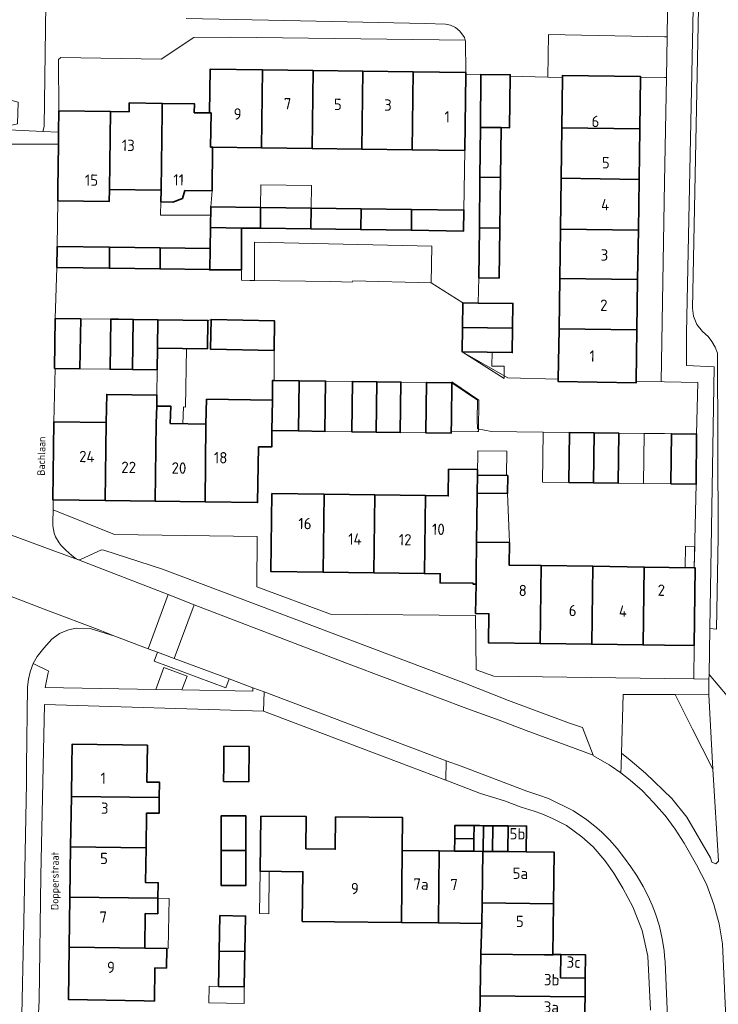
# Model space of a CAD drawing. Header units: metres. Extents: x 149984 to 156489, y 469398 to 478068.
# Tile 442 of 656: x 153923 to 154006, y 472972 to 473089. Entities that reach past the tile are written whole.
import ezdxf
from ezdxf.enums import TextEntityAlignment as Align

# ---------------------------------------------------------------- set-up
doc = ezdxf.new("R2010")
doc.units = ezdxf.units.M
doc.header["$LTSCALE"] = 0.75
for name, color, linetype, lineweight in [('B-WE-OG-BEBOUWING-GV', 6, 'Continuous', 35), ('B-WE-OG-BEBOUWING-T18', 1, 'Continuous', 18), ('B-WE-OG-BEBOUWING_LUIFEL-GV', 6, 'Continuous', 18), ('B-WE-OG-TERREIN_BEGROEID-GV', 252, 'Continuous', 18), ('B-WE-OG-TERREIN_ERF-GV', 252, 'Continuous', 18), ('B-WE-OG-TOPOGRAFIE-T18', 7, 'Continuous', 18), ('B-WE-VH-GESLOTENVERHARDING_ASFALT-GV', 252, 'Continuous', 18), ('B-WE-VH-OPENVERHARDING_BETONSTRAATSTEEN-GV', 252, 'Continuous', 18), ('B-WE-VH-OPENVERHARDING_TEGEL-GV', 252, 'Continuous', 18)]:
    doc.layers.add(name, color=color, linetype=linetype, lineweight=lineweight)
doc.styles.add('NLCS-ISO-M500-T18', font='NLCS-ISO.ttf', dxfattribs={"height": 0.9})
doc.styles.add('NLCS-ISO-M750-T18', font='NLCS-ISO.ttf', dxfattribs={"height": 1.35})

msp = doc.modelspace()

# ---------------------------------------------------------------- linework, layer by layer
at = {"layer": 'B-WE-OG-BEBOUWING-GV', "flags": 128}
for points in [[(153945.856, 473077.985), (153945.802, 473073.909), (153946.042, 473073.904), (153951.869, 473073.826), (153951.993, 473083.125), (153945.73, 473083.208), (153945.659, 473077.988)], [(153958.039, 473083.044), (153951.993, 473083.125), (153951.869, 473073.826), (153957.915, 473073.745)], [(153957.915, 473073.745), (153963.856, 473073.665), (153963.98, 473082.965), (153958.039, 473083.044)], [(153969.997, 473082.885), (153963.98, 473082.965), (153963.856, 473073.665), (153969.872, 473073.585)], [(153969.872, 473073.585), (153976.132, 473073.501), (153976.255, 473082.619), (153976.257, 473082.802), (153969.997, 473082.885)], [(153978.006, 473076.263), (153980.488, 473076.238), (153981.49, 473076.225), (153981.576, 473082.392), (153981.578, 473082.544), (153978.07, 473082.592)], [(153987.731, 473076.213), (153997.031, 473076.082), (153997.118, 473082.263), (153997.119, 473082.326), (153987.819, 473082.457), (153987.816, 473082.222)], [(153939.89, 473068.764), (153940.015, 473078.064), (153940.029, 473079.127), (153936.093, 473079.18), (153936.079, 473078.117), (153933.849, 473078.146), (153933.724, 473068.847)], [(153927.698, 473078.229), (153927.664, 473075.673), (153927.645, 473074.24), (153927.574, 473068.93), (153927.555, 473067.5), (153933.704, 473067.418), (153933.724, 473068.847), (153933.849, 473078.146)], [(153945.802, 473073.909), (153945.856, 473077.985), (153945.659, 473077.988), (153943.846, 473078.012), (153943.861, 473079.075), (153940.029, 473079.127), (153940.015, 473078.064), (153939.89, 473068.764), (153939.845, 473067.391), (153941.307, 473067.324), (153942.437, 473067.789), (153942.738, 473068.726), (153945.972, 473068.683), (153946.042, 473073.904)], [(153977.945, 473070.324), (153980.404, 473070.289), (153980.488, 473076.238), (153978.006, 473076.263)], [(153996.946, 473070.056), (153997.031, 473076.082), (153987.731, 473076.213), (153987.646, 473070.187)], [(153977.883, 473064.253), (153980.319, 473064.219), (153980.404, 473070.289), (153977.945, 473070.324)], [(153987.561, 473064.117), (153996.861, 473063.986), (153996.946, 473070.056), (153987.646, 473070.187)], [(153951.739, 473064.216), (153951.773, 473066.716), (153945.818, 473066.796), (153945.784, 473064.295), (153949.488, 473064.246)], [(153951.773, 473066.716), (153951.739, 473064.216), (153957.785, 473064.135), (153957.819, 473066.635)], [(153963.726, 473064.055), (153963.76, 473066.556), (153957.819, 473066.635), (153957.785, 473064.135)], [(153969.796, 473066.475), (153963.76, 473066.556), (153963.726, 473064.055), (153969.765, 473063.975)], [(153969.796, 473066.475), (153969.765, 473063.975), (153976.005, 473063.891), (153976.038, 473066.391)], [(153945.75, 473061.796), (153945.717, 473059.278), (153949.485, 473059.245), (153949.488, 473064.246), (153945.784, 473064.295)], [(153977.822, 473058.305), (153980.235, 473058.279), (153980.319, 473064.219), (153977.883, 473064.253)], [(153996.778, 473058.094), (153996.861, 473063.986), (153987.561, 473064.117), (153987.478, 473058.225)], [(153927.482, 473062.04), (153927.448, 473059.541), (153933.725, 473059.451), (153933.741, 473061.956)], [(153933.741, 473061.956), (153933.725, 473059.451), (153939.766, 473059.363), (153939.799, 473061.875)], [(153945.717, 473059.278), (153945.75, 473061.796), (153939.799, 473061.875), (153939.766, 473059.363), (153945.629, 473059.279)], [(153996.694, 473052.102), (153996.778, 473058.094), (153987.478, 473058.225), (153987.393, 473052.233)], [(153975.851, 473052.392), (153981.851, 473052.308), (153981.891, 473055.243), (153977.729, 473055.298), (153975.891, 473055.323)], [(153927.26, 473047.492), (153930.21, 473047.451), (153930.293, 473053.417), (153927.254, 473053.459), (153927.171, 473047.493)], [(153934.818, 473053.355), (153933.881, 473053.368), (153933.799, 473047.401), (153936.476, 473047.364), (153936.559, 473053.331)], [(153936.476, 473047.364), (153939.415, 473047.324), (153939.451, 473049.918), (153939.497, 473053.291), (153936.559, 473053.331)], [(153945.849, 473053.311), (153945.782, 473049.791), (153953.38, 473049.647), (153953.447, 473053.167)], [(153945.459, 473053.208), (153939.497, 473053.291), (153939.451, 473049.918), (153945.412, 473049.836)], [(153975.812, 473049.462), (153981.812, 473049.383), (153981.851, 473052.308), (153975.851, 473052.392)], [(153987.308, 473046.19), (153987.304, 473045.92), (153996.605, 473045.788), (153996.608, 473045.987), (153996.694, 473052.102), (153987.393, 473052.233)], [(153956.355, 473046.025), (153953.383, 473046.065), (153953.206, 473046.067), (153953.175, 473043.693), (153953.128, 473040.066), (153956.274, 473040.023)], [(153959.446, 473039.98), (153959.527, 473045.982), (153956.355, 473046.025), (153956.274, 473040.023)], [(153962.737, 473045.939), (153962.656, 473039.937), (153965.547, 473039.898), (153965.628, 473045.9)], [(153968.438, 473039.859), (153968.519, 473045.861), (153965.628, 473045.9), (153965.547, 473039.898)], [(153974.552, 473041.398), (153974.611, 473045.779), (153971.571, 473045.82), (153971.49, 473039.818), (153974.53, 473039.777)], [(153933.222, 473031.724), (153939.188, 473031.642), (153939.316, 473040.942), (153939.377, 473042.977), (153939.395, 473044.313), (153933.396, 473044.395), (153933.35, 473041.024)], [(153939.316, 473040.942), (153939.188, 473031.642), (153945.161, 473031.561), (153945.247, 473040.842), (153940.987, 473040.919), (153941.067, 473042.977), (153939.377, 473042.977)], [(153945.247, 473040.842), (153945.161, 473031.561), (153951.408, 473031.475), (153951.522, 473038.129), (153953.103, 473038.117), (153953.128, 473040.066), (153953.175, 473043.693), (153945.33, 473043.81)], [(153933.35, 473041.024), (153927.087, 473041.111), (153926.961, 473031.81), (153927.02, 473031.809), (153933.222, 473031.724)], [(153991.586, 473039.815), (153988.65, 473039.854), (153988.571, 473033.863), (153991.507, 473033.824)], [(153991.586, 473039.815), (153991.507, 473033.824), (153994.442, 473033.785), (153994.522, 473039.776)], [(154000.733, 473033.701), (154003.769, 473033.661), (154003.818, 473039.653), (154000.813, 473039.693)], [(153971.446, 473032.311), (153971.32, 473023.008), (153973.214, 473022.982), (153973.2, 473021.893), (153977.129, 473021.839), (153977.128, 473021.739), (153977.488, 473021.734), (153977.504, 473022.924), (153977.556, 473026.758), (153977.63, 473032.227), (153977.635, 473032.611), (153977.664, 473034.754), (153977.673, 473035.414), (153974.212, 473035.461), (153974.169, 473032.274)], [(153977.635, 473032.611), (153981.243, 473032.562), (153981.272, 473034.706), (153977.664, 473034.754)], [(153959.22, 473023.173), (153959.346, 473032.475), (153953.113, 473032.559), (153952.988, 473023.258)], [(153959.22, 473023.173), (153965.266, 473023.09), (153965.392, 473032.393), (153959.346, 473032.475)], [(153965.266, 473023.09), (153971.32, 473023.008), (153971.446, 473032.311), (153965.392, 473032.393)], [(153985.147, 473014.65), (153985.271, 473023.95), (153981.449, 473024.001), (153981.485, 473026.706), (153981.467, 473026.706), (153977.556, 473026.758), (153977.504, 473022.924), (153977.488, 473021.734), (153977.441, 473018.234), (153979.022, 473018.213), (153978.975, 473014.732)], [(153985.147, 473014.65), (153991.293, 473014.567), (153991.417, 473023.868), (153985.271, 473023.95)], [(153997.431, 473014.485), (153997.555, 473023.786), (153991.417, 473023.868), (153991.293, 473014.567)], [(153997.555, 473023.786), (153997.431, 473014.485), (154000, 473014.451), (154003.513, 473014.404), (154003.637, 473023.705), (154003.534, 473023.706)], [(153939.68, 472996.254), (153939.705, 472998.09), (153938.203, 472998.108), (153938.264, 473002.511), (153929.265, 473002.635), (153929.229, 473000), (153929.179, 472996.396)], [(153947.348, 472998.186), (153950.348, 472998.145), (153950.393, 473002.344), (153947.393, 473002.385), (153947.367, 473000)], [(153929.179, 472996.396), (153929.096, 472990.396), (153938.1, 472990.275), (153938.156, 472994.411), (153939.655, 472994.391), (153939.68, 472996.254)], [(153947.045, 472989.929), (153950.013, 472989.929), (153950.013, 472994.072), (153947.045, 472994.072)], [(153951.8, 472994.047), (153951.7, 472987.47), (153956.829, 472987.413), (153956.739, 472981.473), (153960.589, 472981.433), (153968.589, 472981.349), (153968.679, 472989.92), (153968.679, 472989.966), (153968.72, 472993.869), (153960.72, 472993.953), (153960.679, 472990.092), (153957.179, 472990.15), (153957.22, 472993.99)], [(153977.235, 472991.35), (153977.251, 472992.92), (153974.965, 472992.941), (153974.941, 472991.373)], [(153978.278, 472989.845), (153978.33, 472989.845), (153978.361, 472992.911), (153977.898, 472992.915), (153977.251, 472992.92), (153977.235, 472991.35), (153977.22, 472989.857)], [(153978.33, 472989.845), (153979.441, 472989.832), (153979.471, 472992.901), (153978.361, 472992.911)], [(153979.441, 472989.832), (153981.27, 472989.811), (153981.301, 472992.885), (153979.471, 472992.901)], [(153981.27, 472989.811), (153983.488, 472989.785), (153983.515, 472992.865), (153981.301, 472992.885)], [(153974.919, 472989.884), (153977.22, 472989.857), (153977.235, 472991.35), (153974.941, 472991.373)], [(153938.1, 472990.275), (153929.096, 472990.396), (153929.013, 472984.397), (153939.518, 472984.255), (153939.543, 472986.091), (153938.044, 472986.111)], [(153950.013, 472989.929), (153947.045, 472989.929), (153947.045, 472985.786), (153950.013, 472985.786)], [(153968.679, 472989.92), (153968.589, 472981.349), (153972.989, 472981.303), (153973.079, 472989.908), (153968.679, 472989.966)], [(153978.278, 472989.845), (153977.22, 472989.857), (153974.919, 472989.884), (153973.079, 472989.908), (153972.989, 472981.303), (153978.188, 472981.249), (153978.213, 472983.686)], [(153978.33, 472989.845), (153978.278, 472989.845), (153978.213, 472983.686), (153986.735, 472983.598), (153986.802, 472989.749), (153983.488, 472989.785), (153981.27, 472989.811), (153979.441, 472989.832)], [(153928.93, 472978.397), (153937.938, 472978.275), (153937.994, 472982.413), (153939.493, 472982.393), (153939.518, 472984.255), (153929.013, 472984.397)], [(153986.668, 472977.484), (153986.669, 472977.53), (153986.735, 472983.598), (153978.213, 472983.686), (153978.188, 472981.249), (153978.068, 472977.623), (153978.067, 472977.576), (153985.654, 472977.497)], [(153949.905, 472977.891), (153949.983, 472982.123), (153946.915, 472982.18), (153946.837, 472977.947)], [(153937.938, 472978.275), (153928.93, 472978.397), (153928.843, 472972.158), (153937.872, 472971.996), (153939.09, 472971.974), (153939.161, 472975.936), (153940.519, 472975.912), (153940.561, 472978.24)], [(153949.905, 472977.891), (153946.837, 472977.947), (153946.759, 472973.715), (153949.827, 472973.658)], [(153990.493, 472972.48), (153990.526, 472974.712), (153987.577, 472974.752), (153987.613, 472977.517), (153986.669, 472977.53), (153986.668, 472977.484), (153985.654, 472977.497), (153978.067, 472977.576), (153977.994, 472972.61)], [(153987.577, 472974.752), (153990.526, 472974.712), (153990.567, 472977.475), (153987.613, 472977.517)], [(153990.452, 472969.703), (153990.493, 472972.48), (153977.994, 472972.61), (153977.918, 472967.444), (153981.867, 472967.386), (153981.865, 472967.23), (153987.477, 472967.156), (153987.511, 472969.741)]]:
    msp.add_lwpolyline(points, close=True, dxfattribs=at)
at = {"layer": 'B-WE-OG-BEBOUWING_LUIFEL-GV', "flags": 128}
for points in [[(153945.972, 473068.683), (153942.738, 473068.726), (153942.437, 473067.789), (153941.307, 473067.324), (153939.845, 473067.391), (153939.824, 473065.796), (153945.804, 473065.796), (153945.818, 473066.796)], [(153957.819, 473066.635), (153957.855, 473069.321), (153951.809, 473069.402), (153951.773, 473066.716)], [(153930.293, 473053.417), (153930.21, 473047.451), (153933.799, 473047.401), (153933.881, 473053.368)], [(153939.395, 473044.313), (153939.377, 473042.977), (153941.067, 473042.977), (153940.987, 473040.919), (153942.493, 473040.892), (153942.549, 473042.889), (153942.812, 473042.882), (153942.924, 473049.871), (153939.451, 473049.919), (153939.415, 473047.324)], [(153975.812, 473049.462), (153980.827, 473046.274), (153980.846, 473047.742), (153979.378, 473047.761), (153979.4, 473049.415)], [(153959.527, 473045.982), (153959.446, 473039.98), (153962.656, 473039.937), (153962.737, 473045.939)], [(153968.519, 473045.861), (153968.438, 473039.859), (153971.49, 473039.818), (153971.571, 473045.82)], [(153977.603, 473039.949), (153977.779, 473039.947), (153977.829, 473043.685), (153974.612, 473045.89), (153974.611, 473045.779), (153974.552, 473041.398), (153974.534, 473040.09), (153974.533, 473039.99)], [(153988.65, 473039.854), (153985.505, 473039.896), (153985.426, 473033.906), (153988.571, 473033.863)], [(153997.571, 473039.736), (153994.522, 473039.776), (153994.442, 473033.785), (153997.491, 473033.744)], [(154000.813, 473039.693), (153997.571, 473039.736), (153997.491, 473033.744), (154000.733, 473033.701)], [(153981.104, 473034.708), (153981.142, 473037.595), (153977.703, 473037.642), (153977.664, 473034.754)], [(153981.165, 473026.71), (153981.467, 473026.706), (153981.243, 473032.562), (153977.635, 473032.611), (153977.556, 473026.758)], [(154002.446, 473023.721), (154003.534, 473023.706), (154003.594, 473026.228), (154002.506, 473026.254)], [(153951.7, 472987.47), (153951.644, 472982.417), (153952.743, 472982.404), (153952.799, 472987.458)], [(153939.518, 472984.255), (153939.493, 472982.393), (153937.994, 472982.413), (153937.938, 472978.275), (153940.755, 472978.237), (153940.836, 472984.237)], [(153949.827, 472973.658), (153946.759, 472973.715), (153945.635, 472973.736), (153945.598, 472971.745), (153949.79, 472971.667)]]:
    msp.add_lwpolyline(points, close=True, dxfattribs=at)
at = {"layer": 'B-WE-OG-TERREIN_BEGROEID-GV', "flags": 128}
for points in [[(154005.393, 473016.434), (154006.192, 473016.366), (154006.4, 473027.37), (154006.32, 473049.3), (154006.02, 473050.01), (154005.65, 473050.72), (154005.19, 473051.3), (154004.51, 473051.9), (154003.85, 473052.74), (154003.44, 473053.73), (154003.34, 473054.69), (154004.036, 473090.458), (154003.398, 473090.44), (154002.61, 473051.71), (154002.62, 473047.85), (154005.92, 473047.66)], [(153934.365, 473015.516), (153931.42, 473016.46), (153929.75, 473016.47), (153928.83, 473016.3), (153927.76, 473015.85), (153926.84, 473015.17), (153925.89, 473014.1), (153925.1, 473013.09), (153924.64, 473012.28), (153926.496, 473011.368), (153926.4, 473011.21), (153926.05, 473009.42), (153939.268, 473009.169), (153940.235, 473011.775), (153942.992, 473010.752), (153942.382, 473009.11), (153950.84, 473008.95), (153950.85, 473009.376), (153948.027, 473010.427), (153947.635, 473009.375), (153939.07, 473012.565), (153939.462, 473013.618), (153938.346, 473014.033)], [(154005.735, 472999.647), (154004.466, 473002.165), (154003.344, 473004.443), (154001.238, 473008.556), (154000, 473008.561), (153995.05, 473008.58), (153994.853, 473001.552), (153995.898, 473000.714), (153997.715, 472999.185), (154000.86, 472996.156), (154002.648, 472993.935), (154005.475, 472989.089), (154005.648, 472988.569), (154006.11, 472988.339), (154006.427, 472988.656)], [(154001.238, 473008.556), (154003.344, 473004.443), (154004.466, 473002.165), (154005.735, 472999.647), (154005.26, 473008.54)]]:
    msp.add_lwpolyline(points, close=True, dxfattribs=at)
msp.add_lwpolyline([(154007.062, 473090.542), (154004.036, 473090.458), (154003.34, 473054.69), (154003.44, 473053.73), (154003.85, 473052.74), (154004.51, 473051.9), (154005.19, 473051.3), (154005.65, 473050.72), (154006.02, 473050.01), (154006.32, 473049.3), (154006.4, 473027.37), (154006.192, 473016.366), (154005.393, 473016.434), (154005.3, 473010.963), (154007.479, 473008.392)], dxfattribs=at)
at = {"layer": 'B-WE-OG-TERREIN_ERF-GV', "flags": 128}
for points in [[(153922.04, 473094.373), (153921.934, 473088.275), (153921.83, 473082.323), (153921.782, 473079.553), (153922.814, 473079.268), (153922.768, 473076.679), (153921.728, 473076.43), (153921.72, 473075.98), (153925.78, 473075.77), (153925.92, 473076.38), (153926.26, 473099.75)], [(153998.317, 472970.902), (153998.002, 472977.337), (153997.32, 472980.4), (153996.19, 472983.24), (153994.99, 472985.46), (153993.92, 472987.25), (153992.85, 472988.75), (153991.46, 472990.4), (153990.1, 472991.58), (153988.3, 472992.95), (153986.61, 472993.76), (153985.357, 472994.306), (153984.406, 472994.65), (153982.889, 472995.125), (153980.888, 472995.886), (153978.01, 472996.76), (153973.865, 472998.333), (153969.474, 473000), (153952.126, 473006.585), (153925.98, 473007.39), (153925.82, 473000), (153925.55, 472986.92), (153925.33, 472972.04), (153925.08, 472967.48)], [(153977.918, 472967.444), (153977.994, 472972.61), (153978.067, 472977.576), (153978.068, 472977.623), (153978.188, 472981.249), (153972.989, 472981.303), (153968.589, 472981.349), (153960.589, 472981.433), (153956.739, 472981.473), (153956.829, 472987.413), (153951.7, 472987.47), (153951.8, 472994.047), (153957.22, 472993.99), (153957.179, 472990.15), (153960.679, 472990.092), (153960.72, 472993.953), (153968.72, 472993.869), (153968.679, 472989.966), (153973.079, 472989.908), (153974.919, 472989.884), (153974.941, 472991.373), (153974.965, 472992.941), (153977.251, 472992.92), (153977.898, 472992.915), (153978.361, 472992.911), (153979.471, 472992.901), (153981.301, 472992.885), (153983.515, 472992.865), (153983.488, 472989.785), (153986.802, 472989.749), (153986.735, 472983.598), (153986.669, 472977.53), (153987.613, 472977.517), (153990.567, 472977.475), (153990.526, 472974.712), (153990.493, 472972.48), (153990.452, 472969.703)]]:
    msp.add_lwpolyline(points, dxfattribs=at)
for points in [[(153951.993, 473083.125), (153958.039, 473083.044), (153963.98, 473082.965), (153969.997, 473082.885), (153976.257, 473082.802), (153976.22, 473086.54), (153976.191, 473086.668), (153948.12, 473087.03), (153943.78, 473087), (153939.9, 473084.39), (153927.92, 473084.6), (153927.65, 473084.36), (153927.698, 473078.229), (153933.849, 473078.146), (153936.079, 473078.117), (153936.093, 473079.18), (153940.029, 473079.127), (153943.861, 473079.075), (153943.846, 473078.012), (153945.659, 473077.988), (153945.73, 473083.208)], [(153987.478, 473058.225), (153987.561, 473064.117), (153987.646, 473070.187), (153987.731, 473076.213), (153987.816, 473082.222), (153986.064, 473082.27), (153981.576, 473082.392), (153981.49, 473076.225), (153980.488, 473076.238), (153980.404, 473070.289), (153980.319, 473064.219), (153980.235, 473058.279), (153977.822, 473058.305), (153977.729, 473055.298), (153981.891, 473055.243), (153981.851, 473052.308), (153981.812, 473049.383), (153975.812, 473049.462), (153981.3, 473046.37), (153987.308, 473046.19), (153987.393, 473052.233)], [(153996.861, 473063.986), (153996.778, 473058.094), (153996.694, 473052.102), (153996.608, 473045.987), (153999.568, 473045.911), (154000, 473069.71), (154000.227, 473082.216), (154000, 473082.219), (153997.118, 473082.263), (153997.031, 473076.082), (153996.946, 473070.056)], [(153957.915, 473073.745), (153951.869, 473073.826), (153946.042, 473073.904), (153945.972, 473068.683), (153942.738, 473068.726), (153942.437, 473067.789), (153941.307, 473067.324), (153939.845, 473067.391), (153939.89, 473068.764), (153933.724, 473068.847), (153933.704, 473067.418), (153927.555, 473067.5), (153927.482, 473062.04), (153933.741, 473061.956), (153939.799, 473061.875), (153945.75, 473061.796), (153945.784, 473064.295), (153945.818, 473066.796), (153951.773, 473066.716), (153957.819, 473066.635), (153963.76, 473066.556), (153969.796, 473066.475), (153976.038, 473066.391), (153976.132, 473073.501), (153969.872, 473073.585), (153963.856, 473073.665)], [(153939.415, 473047.324), (153936.476, 473047.364), (153933.799, 473047.401), (153933.881, 473053.368), (153930.293, 473053.417), (153930.21, 473047.451), (153927.26, 473047.492), (153927.087, 473041.111), (153933.35, 473041.024), (153933.396, 473044.395), (153939.395, 473044.313), (153939.377, 473042.977), (153941.067, 473042.977), (153940.987, 473040.919), (153945.247, 473040.842), (153945.33, 473043.81), (153953.175, 473043.693), (153953.206, 473046.067), (153953.383, 473046.065), (153953.38, 473049.647), (153945.782, 473049.791), (153945.849, 473053.311), (153945.459, 473053.208), (153945.412, 473049.836), (153939.451, 473049.918)], [(153991.293, 473014.567), (153985.147, 473014.65), (153978.975, 473014.732), (153979.022, 473018.213), (153977.441, 473018.234), (153977.488, 473021.734), (153977.128, 473021.739), (153977.129, 473021.839), (153973.2, 473021.893), (153973.214, 473022.982), (153971.32, 473023.008), (153965.266, 473023.09), (153959.22, 473023.173), (153952.988, 473023.258), (153953.113, 473032.559), (153959.346, 473032.475), (153965.392, 473032.393), (153971.446, 473032.311), (153974.169, 473032.274), (153974.212, 473035.461), (153977.673, 473035.414), (153977.664, 473034.754), (153981.272, 473034.706), (153981.243, 473032.562), (153977.635, 473032.611), (153977.63, 473032.227), (153977.556, 473026.758), (153981.467, 473026.706), (153981.485, 473026.706), (153981.449, 473024.001), (153985.271, 473023.95), (153991.417, 473023.868), (153997.555, 473023.786), (154003.534, 473023.706), (154003.769, 473033.661), (154000.733, 473033.701), (154000.813, 473039.693), (154000, 473039.704), (153994.522, 473039.776), (153994.442, 473033.785), (153991.507, 473033.824), (153988.571, 473033.863), (153988.65, 473039.854), (153982.359, 473039.938), (153979.313, 473039.978), (153979.313, 473039.949), (153977.66, 473040.26), (153977.622, 473041.357), (153977.654, 473043.718), (153974.611, 473045.779), (153974.552, 473041.398), (153974.53, 473039.777), (153971.49, 473039.818), (153971.571, 473045.82), (153968.519, 473045.861), (153968.438, 473039.859), (153965.547, 473039.898), (153962.656, 473039.937), (153962.737, 473045.939), (153959.527, 473045.982), (153959.446, 473039.98), (153956.274, 473040.023), (153953.128, 473040.066), (153953.103, 473038.117), (153951.522, 473038.129), (153951.408, 473031.475), (153945.161, 473031.561), (153939.188, 473031.642), (153933.222, 473031.724), (153927.02, 473031.809), (153926.988, 473030.598), (153934.33, 473027.66), (153951.37, 473027.41), (153951.32, 473021.42), (153960.1, 473018.14), (153977.42, 473018.01), (153977.49, 473011.53), (153979.6, 473010.74), (154000, 473010.475), (154003.49, 473010.43), (154003.513, 473014.404), (154000, 473014.451), (153997.431, 473014.485)], [(153929.096, 472990.396), (153929.179, 472996.396), (153929.229, 473000), (153929.265, 473002.635), (153938.264, 473002.511), (153938.203, 472998.108), (153939.705, 472998.09), (153939.68, 472996.254), (153939.655, 472994.391), (153938.156, 472994.411), (153938.1, 472990.275), (153938.044, 472986.111), (153939.543, 472986.091), (153939.518, 472984.255), (153939.493, 472982.393), (153937.994, 472982.413), (153937.938, 472978.275), (153940.561, 472978.24), (153940.519, 472975.912), (153939.161, 472975.936), (153939.09, 472971.974), (153937.872, 472971.996), (153928.843, 472972.158), (153928.93, 472978.397), (153929.013, 472984.397)], [(153947.348, 472998.186), (153947.367, 473000), (153947.393, 473002.385), (153950.393, 473002.344), (153950.348, 472998.145)], [(153947.045, 472989.929), (153947.045, 472994.072), (153950.013, 472994.072), (153950.013, 472989.929), (153950.013, 472985.786), (153947.045, 472985.786)], [(153946.837, 472977.947), (153946.915, 472982.18), (153949.983, 472982.123), (153949.905, 472977.891), (153949.827, 472973.658), (153946.759, 472973.715)]]:
    msp.add_lwpolyline(points, close=True, dxfattribs=at)
at = {"layer": 'B-WE-VH-GESLOTENVERHARDING_ASFALT-GV', "flags": 128}
for points in [[(153911.91, 473024.12), (153926.466, 473018.571), (153932.399, 473016.309), (153934.365, 473015.516), (153938.346, 473014.033), (153940.752, 473020.493), (153930.02, 473024.66), (153926.782, 473025.848), (153915.44, 473030.01)], [(154001.26, 472992.48), (154000.07, 472994.12), (154000, 472994.198), (153998.67, 472995.67), (153997.3, 472997.09), (153995.89, 472998.35), (153994.769, 472999.21), (153993.62, 473000), (153993.37, 473000.18), (153991.49, 473001.25), (153991.468, 473001.309), (153988.56, 473002.4), (153985, 473003.71), (153983.46, 473004.26), (153980.24, 473005.49), (153976.39, 473006.9), (153962.84, 473012), (153946.22, 473018.37), (153943.853, 473019.289), (153941.463, 473012.872), (153948.027, 473010.427), (153950.85, 473009.376), (153952.196, 473008.868), (153973.927, 473000.669), (153975.7, 473000), (153983.53, 472997.02), (153985, 472996.56), (153986.14, 472996.15), (153989.11, 472994.67), (153990.71, 472993.59), (153991.66, 472992.87), (153992.46, 472992.17), (153993.4, 472991.23), (153994.33, 472990.17), (153995.21, 472989.03), (153995.98, 472987.99), (153996.72, 472986.87), (153997.44, 472985.65), (153998.03, 472984.48), (153998.49, 472983.41), (153998.9, 472982.39), (153999.4, 472980.91), (153999.71, 472979.39), (153999.94, 472978.01), (154000, 472977.34), (154000.06, 472976.67), (154001.65, 472938.86)], [(154011.577, 472869.719), (154011.518, 472871.186), (154011.35, 472875.226), (154011.341, 472875.607), (154011.341, 472875.977), (154011.206, 472879.229), (154009.783, 472913.532), (154009.175, 472927.42), (154009.052, 472930.229), (154008.238, 472948.834), (154007.648, 472962.307), (154007.469, 472966.394), (154007, 472977.02), (154006.89, 472978.82), (154006.5, 472981.2), (154005.89, 472983.5), (154004.98, 472985.92), (154003.81, 472988.25), (154002.32, 472990.82), (154001.26, 472992.48)]]:
    msp.add_lwpolyline(points, dxfattribs=at)
msp.add_lwpolyline([(153940.752, 473020.493), (153938.346, 473014.033), (153939.462, 473013.618), (153941.463, 473012.872), (153943.853, 473019.289)], close=True, dxfattribs=at)
at = {"layer": 'B-WE-VH-OPENVERHARDING_BETONSTRAATSTEEN-GV', "flags": 128}
for points in [[(153942.88, 473089.27), (153954.65, 473089.01), (153971.41, 473088.67), (153973.84, 473088.6), (153974.42, 473088.48), (153975.02, 473088.2), (153975.57, 473087.74), (153976.12, 473086.99), (153976.191, 473086.668), (153976.22, 473086.54), (153976.257, 473082.802), (153976.255, 473082.619), (153978.07, 473082.592), (153981.578, 473082.544), (153981.576, 473082.392), (153986.064, 473082.27), (153986.13, 473087.35), (154000, 473087.075), (154000.291, 473087.069), (154000.368, 473093.048)], [(153915.44, 473030.01), (153926.782, 473025.848), (153930.02, 473024.66), (153929.77, 473024.77), (153929.22, 473025.15), (153928.53, 473025.8), (153928.23, 473026.06), (153927.96, 473026.35), (153927.71, 473026.69), (153927.27, 473027.39), (153927.14, 473027.84), (153926.96, 473028.69), (153926.95, 473029.14), (153926.988, 473030.598), (153927.02, 473031.809), (153926.961, 473031.81), (153927.087, 473041.111), (153927.26, 473047.492), (153927.171, 473047.493), (153927.254, 473053.459), (153927.448, 473059.541), (153927.482, 473062.04), (153927.555, 473067.5), (153927.574, 473068.93), (153927.645, 473074.24), (153921.566, 473074.262)], [(153923.21, 472968.52), (153923.49, 472981.38), (153923.82, 472998.04), (153923.84, 473000), (153923.95, 473009.47), (153924.05, 473010.39), (153924.25, 473011.28), (153924.64, 473012.28), (153925.1, 473013.09), (153925.89, 473014.1), (153926.84, 473015.17), (153927.76, 473015.85), (153928.83, 473016.3), (153929.75, 473016.47), (153931.42, 473016.46), (153934.365, 473015.516), (153932.399, 473016.309), (153926.466, 473018.571), (153911.91, 473024.12)]]:
    msp.add_lwpolyline(points, dxfattribs=at)
for points in [[(154000.291, 473087.069), (154000, 473087.075), (153986.13, 473087.35), (153986.064, 473082.27), (153987.816, 473082.222), (153987.819, 473082.457), (153997.119, 473082.326), (153997.118, 473082.263), (154000, 473082.219), (154000.227, 473082.216)], [(153951.032, 473057.982), (153960.15, 473057.85), (153962.69, 473057.8), (153962.79, 473057.929), (153972.131, 473057.718), (153972.201, 473062.086), (153951.057, 473062.567)], [(153996.608, 473045.987), (153996.605, 473045.788), (153987.304, 473045.92), (153987.308, 473046.19), (153981.3, 473046.37), (153975.812, 473049.462), (153975.851, 473052.392), (153975.891, 473055.323), (153972.131, 473057.718), (153962.79, 473057.929), (153962.69, 473057.8), (153960.15, 473057.85), (153951.032, 473057.982), (153950.499, 473057.99), (153949.484, 473058.005), (153949.485, 473059.245), (153945.717, 473059.278), (153945.629, 473059.279), (153939.766, 473059.363), (153933.725, 473059.451), (153927.448, 473059.541), (153927.254, 473053.459), (153930.293, 473053.417), (153933.881, 473053.368), (153934.818, 473053.355), (153936.559, 473053.331), (153939.497, 473053.291), (153945.459, 473053.208), (153945.849, 473053.311), (153953.447, 473053.167), (153953.38, 473049.647), (153953.383, 473046.065), (153956.355, 473046.025), (153959.527, 473045.982), (153962.737, 473045.939), (153965.628, 473045.9), (153968.519, 473045.861), (153971.571, 473045.82), (153974.611, 473045.779), (153977.654, 473043.718), (153977.622, 473041.357), (153977.66, 473040.26), (153979.313, 473039.949), (153979.313, 473039.978), (153982.359, 473039.938), (153988.65, 473039.854), (153991.586, 473039.815), (153994.522, 473039.776), (154000, 473039.704), (154000.813, 473039.693), (154003.818, 473039.653), (154003.95, 473045.8), (154000, 473045.9), (153999.568, 473045.911)], [(153991.468, 473001.309), (153990.21, 473004.63), (153988.63, 473005.16), (153984.04, 473006.85), (153981.38, 473007.86), (153976.04, 473009.95), (153940.06, 473023.51), (153933.07, 473025.79), (153932.77, 473025.85), (153930.29, 473024.7), (153930.02, 473024.66), (153940.752, 473020.493), (153943.853, 473019.289), (153946.22, 473018.37), (153962.84, 473012), (153976.39, 473006.9), (153980.24, 473005.49), (153983.46, 473004.26), (153985, 473003.71), (153988.56, 473002.4)], [(153973.927, 473000.669), (153952.196, 473008.868), (153952.126, 473006.585), (153969.474, 473000), (153973.865, 472998.333)]]:
    msp.add_lwpolyline(points, close=True, dxfattribs=at)
at = {"layer": 'B-WE-VH-OPENVERHARDING_TEGEL-GV', "flags": 128}
for points in [[(153926.26, 473099.75), (153925.92, 473076.38), (153925.78, 473075.77), (153927.664, 473075.673), (153927.698, 473078.229), (153927.65, 473084.36), (153927.92, 473084.6), (153939.9, 473084.39), (153943.78, 473087), (153948.12, 473087.03), (153976.191, 473086.668), (153976.12, 473086.99), (153975.57, 473087.74), (153975.02, 473088.2), (153974.42, 473088.48), (153973.84, 473088.6), (153971.41, 473088.67), (153954.65, 473089.01), (153942.88, 473089.27)], [(154000.368, 473093.048), (154000.291, 473087.069), (154000.227, 473082.216), (154000, 473069.71), (153999.568, 473045.911), (154000, 473045.9), (154003.95, 473045.8), (154003.818, 473039.653), (154003.769, 473033.661), (154003.534, 473023.706), (154003.637, 473023.705), (154003.513, 473014.404), (154003.49, 473010.43), (154005.291, 473010.407), (154005.3, 473010.963), (154005.393, 473016.434), (154005.92, 473047.66), (154002.62, 473047.85), (154002.61, 473051.71), (154003.398, 473090.44)], [(153925.08, 472967.48), (153925.33, 472972.04), (153925.55, 472986.92), (153925.82, 473000), (153925.98, 473007.39), (153952.126, 473006.585), (153952.196, 473008.868), (153950.85, 473009.376), (153950.84, 473008.95), (153942.382, 473009.11), (153939.268, 473009.169), (153926.05, 473009.42), (153926.4, 473011.21), (153926.496, 473011.368), (153924.64, 473012.28), (153924.25, 473011.28), (153924.05, 473010.39), (153923.95, 473009.47), (153923.84, 473000), (153923.82, 472998.04), (153923.49, 472981.38), (153923.21, 472968.52)], [(154007.479, 473008.392), (154005.3, 473010.963), (154005.291, 473010.407), (154005.26, 473008.54), (154005.735, 472999.647), (154006.427, 472988.656), (154006.11, 472988.339), (154005.648, 472988.569), (154005.475, 472989.089), (154002.648, 472993.935), (154000.86, 472996.156), (153997.715, 472999.185), (153995.898, 473000.714), (153994.853, 473001.552), (153994.81, 473000), (153994.769, 472999.21), (153995.89, 472998.35), (153997.3, 472997.09), (153998.67, 472995.67), (154000, 472994.198), (154000.07, 472994.12), (154001.26, 472992.48), (154002.32, 472990.82), (154003.81, 472988.25), (154004.98, 472985.92), (154005.89, 472983.5), (154006.5, 472981.2)], [(154001.65, 472938.86), (154000.06, 472976.67), (154000, 472977.34), (153999.94, 472978.01), (153999.71, 472979.39), (153999.4, 472980.91), (153998.9, 472982.39), (153998.49, 472983.41), (153998.03, 472984.48), (153997.44, 472985.65), (153996.72, 472986.87), (153995.98, 472987.99), (153995.21, 472989.03), (153994.33, 472990.17), (153993.4, 472991.23), (153992.46, 472992.17), (153991.66, 472992.87), (153990.71, 472993.59), (153989.11, 472994.67), (153986.14, 472996.15), (153985, 472996.56), (153983.53, 472997.02), (153975.7, 473000), (153973.927, 473000.669), (153973.865, 472998.333), (153978.01, 472996.76), (153980.888, 472995.886), (153982.889, 472995.125), (153984.406, 472994.65), (153985.357, 472994.306), (153986.61, 472993.76), (153988.3, 472992.95), (153990.1, 472991.58), (153991.46, 472990.4), (153992.85, 472988.75), (153993.92, 472987.25), (153994.99, 472985.46), (153996.19, 472983.24), (153997.32, 472980.4), (153998.002, 472977.337), (153998.317, 472970.902)]]:
    msp.add_lwpolyline(points, dxfattribs=at)
for points in [[(153977.945, 473070.324), (153978.006, 473076.263), (153978.07, 473082.592), (153976.255, 473082.619), (153976.132, 473073.501), (153976.038, 473066.391), (153976.005, 473063.891), (153969.765, 473063.975), (153963.726, 473064.055), (153957.785, 473064.135), (153951.739, 473064.216), (153949.488, 473064.246), (153949.485, 473059.245), (153949.484, 473058.005), (153950.499, 473057.99), (153951.032, 473057.982), (153951.057, 473062.567), (153972.201, 473062.086), (153972.131, 473057.718), (153975.891, 473055.323), (153977.729, 473055.298), (153977.822, 473058.305), (153977.883, 473064.253)], [(153921.72, 473075.98), (153916.27, 473076.074), (153916.18, 473074.19), (153916.47, 473074.28), (153921.566, 473074.262), (153927.645, 473074.24), (153927.664, 473075.673), (153925.78, 473075.77)], [(153994.81, 473000), (153994.853, 473001.552), (153995.05, 473008.58), (154000, 473008.561), (154001.238, 473008.556), (154005.26, 473008.54), (154005.291, 473010.407), (154003.49, 473010.43), (154000, 473010.475), (153979.6, 473010.74), (153977.49, 473011.53), (153977.42, 473018.01), (153960.1, 473018.14), (153951.32, 473021.42), (153951.37, 473027.41), (153934.33, 473027.66), (153926.988, 473030.598), (153926.95, 473029.14), (153926.96, 473028.69), (153927.14, 473027.84), (153927.27, 473027.39), (153927.71, 473026.69), (153927.96, 473026.35), (153928.23, 473026.06), (153928.53, 473025.8), (153929.22, 473025.15), (153929.77, 473024.77), (153930.02, 473024.66), (153930.29, 473024.7), (153932.77, 473025.85), (153933.07, 473025.79), (153940.06, 473023.51), (153976.04, 473009.95), (153981.38, 473007.86), (153984.04, 473006.85), (153988.63, 473005.16), (153990.21, 473004.63), (153991.468, 473001.309), (153991.49, 473001.25), (153993.37, 473000.18), (153993.62, 473000), (153994.769, 472999.21)], [(153939.07, 473012.565), (153947.635, 473009.375), (153948.027, 473010.427), (153941.463, 473012.872), (153939.462, 473013.618)], [(153942.382, 473009.11), (153942.992, 473010.752), (153940.235, 473011.775), (153939.268, 473009.169)]]:
    msp.add_lwpolyline(points, close=True, dxfattribs=at)

# ---------------------------------------------------------------- texts
at = {"layer": 'B-WE-OG-BEBOUWING-T18', "style": 'NLCS-ISO-M750-T18'}
for s, rotation, p in [('7', 359.3, (153954.988, 473079.085)), ('5', 359.3, (153960.987, 473079.004)), ('3', 359.3, (153966.972, 473078.925)), ('9', 359.3, (153949.025, 473077.864)), ('1', 359.3, (153974.047, 473077.529)), ('6', 359.2, (153991.742, 473076.975)), ('13', 359.3, (153935.975, 473074.117)), ('5', 359.2, (153992.974, 473072.043)), ('15', 359.3, (153931.588, 473069.965)), ('11', 359.3, (153941.989, 473070)), ('4', 359.2, (153992.903, 473067.043)), ('3', 359.2, (153992.819, 473061.031)), ('2', 359.2, (153992.735, 473055.032)), ('1', 359.2, (153991.347, 473048.967)), ('24', 359.2, (153931.031, 473036.972)), ('18', 359.2, (153946.998, 473036.835)), ('22', 359.2, (153936.023, 473035.686)), ('20', 359.2, (153942.022, 473035.604)), ('16', 359.3, (153957.065, 473028.972)), ('10', 359.2, (153972.99, 473028.29)), ('14', 359.2, (153963.029, 473027.121)), ('12', 359.2, (153969.028, 473027.039)), ('8', 359.3, (153983.059, 473020.986)), ('2', 359.3, (153999.601, 473021.019)), ('6', 359.2, (153989.022, 473018.598)), ('4', 359.3, (153995.02, 473018.518)), ('1', 359.2, (153932.98, 472998.583)), ('3', 359.2, (153933.16, 472994.998)), ('5b', 359.5, (153982.427, 472991.943)), ('5', 359.2, (153933.077, 472988.999)), ('5a', 359.4, (153982.774, 472987.224)), ('7a', 359.2, (153970.913, 472985.936)), ('7', 359.3, (153974.867, 472985.884)), ('9', 359.5, (153963.015, 472985.408)), ('7', 359.2, (153932.98, 472982)), ('5', 359.4, (153982.712, 472981.482)), ('3c', 359.1, (153989.138, 472976.621)), ('9', 359.2, (153933.907, 472976.001)), ('3b', 359.2, (153986.523, 472974.529)), ('3a', 359.2, (153986.475, 472971.26))]:
    msp.add_text(s, height=1.35, rotation=rotation, dxfattribs=at).set_placement(p, align=Align.MIDDLE)
at = {"layer": 'B-WE-OG-TOPOGRAFIE-T18', "style": 'NLCS-ISO-M500-T18'}
for s, rotation, p in [('Bachlaan', 88.9, (153925.604, 473037.019)), ('Dopperstraat', 89.6, (153927.343, 472986.316))]:
    msp.add_text(s, height=0.9, rotation=rotation, dxfattribs=at).set_placement(p, align=Align.MIDDLE)

doc.saveas('drawing.dxf')
